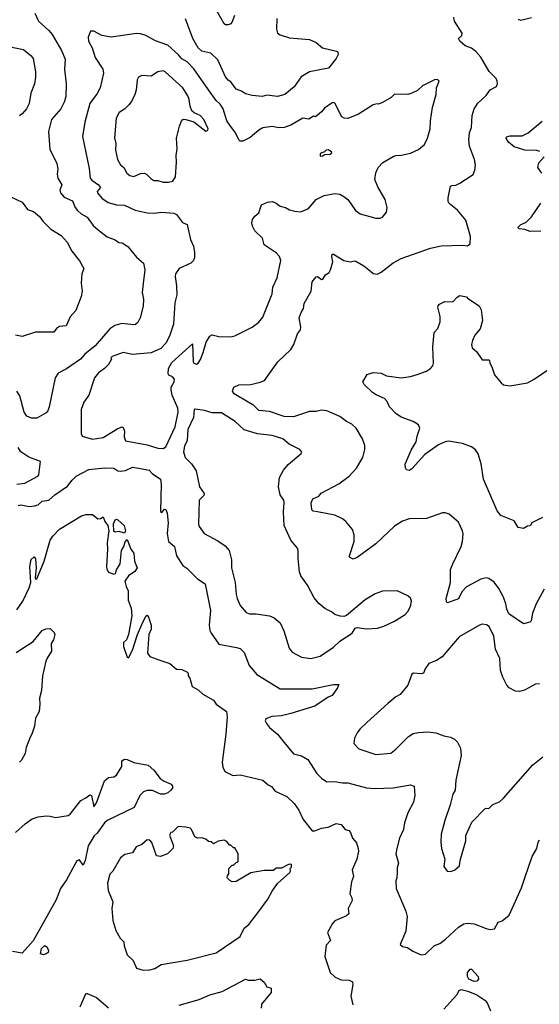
# Model space of a CAD drawing. Extents: x 1771496 to 1971148, y 471553 to 643630.
# Tile 410 of 656: x 1874556 to 1878464, y 564535 to 571936. Entities that reach past the tile are written whole.
import ezdxf

# ---------------------------------------------------------------- set-up
doc = ezdxf.new("R2010")
doc.units = 0

msp = doc.modelspace()

# ---------------------------------------------------------------- linework, layer by layer
at = {"layer": '0CON10XD'}
for points in [[(1874671.2, 571985), (1874698.8, 571925), (1874775.5, 571855.5), (1874800.8, 571825), (1874870.5, 571705), (1874898.5, 571638.5), (1874894, 571565), (1874905.6, 571454.4), (1874904.3, 571355.7), (1874890.6, 571315), (1874867.1, 571265), (1874795.7, 571185), (1874774.3, 571095), (1874783.2, 570963.2), (1874835.5, 570855.5), (1874842.9, 570815), (1874838.9, 570775), (1874844.4, 570745), (1874872.9, 570695), (1874858.1, 570655), (1874863.1, 570635), (1874892, 570602), (1874954.5, 570574.5), (1874974.4, 570525), (1874991.2, 570501.2), (1875017.6, 570477.6), (1875065, 570452.9), (1875109.8, 570389.8), (1875145.4, 570355.4), (1875214.3, 570304.3), (1875275, 570281.4), (1875302.5, 570262.5), (1875327.7, 570257.7), (1875370.3, 570230.3), (1875435, 570150.7), (1875487.5, 570105), (1875498.1, 570055), (1875485.9, 569954.1), (1875477.3, 569885), (1875488, 569835), (1875483.9, 569783.9), (1875462.9, 569695), (1875445, 569661.2), (1875426.7, 569645), (1875415, 569642.5), (1875325, 569651.9), (1875271.4, 569638.6), (1875235, 569612.5), (1875124.7, 569485.3), (1875046.9, 569423.1), (1875014.6, 569385.4), (1874909.5, 569310.5), (1874845, 569280), (1874824.3, 569245), (1874777.1, 569025), (1874767.5, 568995), (1874755, 568980), (1874685, 568940.8), (1874645, 568940), (1874611.2, 568955), (1874589.2, 568985), (1874558.8, 569108.8), (1874535, 569144.2)], [(1876171.7, 571968.3), (1876152.5, 571915), (1876145, 571904.6), (1876125, 571897.5), (1876105, 571897.9), (1876095, 571904.5), (1876025.7, 572025)], [(1876489.5, 571945), (1876488.5, 571865), (1876495.8, 571835), (1876515, 571821.1), (1876585, 571798.5), (1876735, 571786.9), (1876786.7, 571765), (1876834.5, 571724.5), (1876939.5, 571699.5), (1876947.5, 571695), (1876951.2, 571675), (1876936.2, 571645), (1876878.9, 571571.1), (1876735, 571543.5), (1876673.5, 571506.5), (1876619.7, 571430.3), (1876550, 571375), (1876495, 571358.8), (1876456.2, 571363.8), (1876415, 571368), (1876380.8, 571359.2), (1876305, 571365.7), (1876255, 571379.2), (1876225, 571400), (1876185, 571414.3), (1876145, 571468), (1876125, 571481.2), (1876105, 571506.2), (1876045.4, 571635.4), (1875994.6, 571684.6), (1875925, 571700.6), (1875898.9, 571725), (1875858.5, 571795), (1875803.4, 571943.4)], [(1878500.8, 567655), (1878439.2, 567545), (1878412.5, 567475), (1878401.4, 567418.6), (1878392, 567408), (1878345, 567395.6), (1878235, 567470), (1878219.3, 567505), (1878213.2, 567545), (1878195.2, 567595.2), (1878160.4, 567660.4), (1878125, 567706.9), (1878085, 567735.7), (1878065, 567740), (1878025, 567731.1), (1877916.1, 567673.9), (1877880, 567635), (1877856.7, 567583.3), (1877773.6, 567553.6), (1877765, 567560), (1877762.9, 567585), (1877796.2, 567705), (1877796.6, 567803.4), (1877814.2, 567845), (1877875.7, 567975), (1877887.1, 568015), (1877890.5, 568070.5), (1877886, 568095), (1877855, 568160), (1877785, 568218.8), (1877755, 568229.2), (1877735, 568228.8), (1877615, 568185.7), (1877485.9, 568184.1), (1877435, 568167.5), (1877375, 568128.8), (1877235, 567995.7), (1877095, 567892.5), (1877065, 567880), (1877037.5, 567895), (1877036.7, 567905), (1877070.8, 568015), (1877072.5, 568065), (1877058, 568105), (1877008.8, 568165), (1876985, 568184), (1876925, 568210.8), (1876795, 568237.5), (1876762.7, 568242.7), (1876752.7, 568252.7), (1876747.5, 568305), (1876761.2, 568335), (1876805.7, 568354.3), (1876823, 568377), (1876955, 568447.5), (1877034.5, 568505.5), (1877090, 568565), (1877136, 568645), (1877152, 568705), (1877151.2, 568735), (1877133.3, 568785), (1877086, 568865), (1877055, 568896.2), (1877015, 568916.2), (1876964.4, 568954.4), (1876865, 568996.9), (1876825, 569002.2), (1876785, 568991.5), (1876735, 568991.1), (1876615, 568950), (1876544.6, 568954.6), (1876435, 568990), (1876355, 568998), (1876316, 569035), (1876195, 569107.5), (1876168.8, 569125), (1876156.7, 569145), (1876166.7, 569175), (1876205, 569191.4), (1876295, 569194.3), (1876365, 569210.8), (1876397.5, 569225), (1876498.8, 569365), (1876595, 569456.7), (1876618, 569495), (1876645.8, 569574.2), (1876668, 569605), (1876670.6, 569625), (1876658.6, 569695), (1876672.5, 569735), (1876691.2, 569765), (1876695, 569802.5), (1876747.1, 569895), (1876755.6, 569964.4), (1876785.9, 570004.1), (1876795, 570006), (1876825, 569983.3), (1876835, 569986.7), (1876855, 570018.8), (1876883, 570037), (1876893.9, 570056.1), (1876910, 570115), (1876902.5, 570155), (1876905, 570172.5), (1876915, 570173.8), (1876995, 570125.7), (1877043.8, 570116.2), (1877075, 570123.3), (1877085, 570120), (1877145, 570086.7), (1877193.3, 570045), (1877215, 570028.8), (1877245, 570023.8), (1877275, 570038.8), (1877365, 570108), (1877425, 570140.8), (1877645, 570219.2), (1877725, 570235.8), (1877885, 570242), (1877925, 570236.7), (1877945, 570252.5), (1877946.6, 570306.6), (1877910.3, 570430.3), (1877848.1, 570505), (1877785.7, 570555), (1877779.1, 570569.1), (1877778.1, 570598.1), (1877795.6, 570684.4), (1877805, 570690.8), (1877835, 570692.5), (1877865, 570706.2), (1877966.4, 570773.6), (1877980, 570805), (1877983, 570843), (1877976.2, 570885), (1877940, 570985), (1877934.1, 571034.1), (1877940, 571085), (1877953.8, 571125), (1877958, 571215), (1877974, 571265), (1877985, 571280), (1878001.2, 571308.8), (1878065, 571366.7), (1878095, 571410), (1878142.5, 571435), (1878150, 571455), (1878147.5, 571475), (1878140, 571495), (1878087, 571547), (1878022.9, 571655), (1877987.5, 571697.5), (1877955, 571721.4), (1877905, 571740), (1877865.9, 571775.9), (1877856.2, 571795), (1877882.1, 571817.9), (1877884.5, 571835), (1877826.8, 571925), (1877821.1, 571955)], [(1878405, 571950.6), (1878325, 571930), (1878307, 571937)], [(1875635, 568713.1), (1875655, 568725.6), (1875725, 568875.5), (1875748.4, 568985), (1875746.3, 569016.3), (1875703.8, 569115), (1875696.1, 569153.9), (1875696, 569175), (1875717.1, 569215), (1875720.8, 569235), (1875705, 569251.5), (1875677.5, 569265), (1875673.6, 569275), (1875675.6, 569315), (1875700.9, 569359.1), (1875855, 569500), (1875861.9, 569365), (1875865, 569353.8), (1875885, 569347.5), (1875897.5, 569355), (1875915, 569382.5), (1875936.8, 569435), (1875958.2, 569511.8), (1875985, 569557.5), (1876005, 569568), (1876055, 569554.4), (1876145, 569552.9), (1876175, 569559.2), (1876305, 569624.3), (1876355, 569662), (1876385, 569700), (1876455.6, 569875), (1876458.9, 569925), (1876493.6, 569995), (1876518.9, 570125), (1876510.8, 570155), (1876485, 570183.8), (1876395, 570243.3), (1876382, 570295), (1876325, 570350), (1876307.8, 570385), (1876302.9, 570407.1), (1876308.2, 570435), (1876325, 570460), (1876354.2, 570485), (1876375, 570544), (1876420, 570565), (1876458.3, 570568.3), (1876485, 570558.1), (1876514.7, 570534.7), (1876555, 570524.4), (1876585, 570507.5), (1876625, 570495.8), (1876667.3, 570492.7), (1876725, 570514), (1876785, 570585.6), (1876845, 570615.6), (1876925, 570630.6), (1876965, 570624.3), (1876995, 570608.1), (1877022.9, 570585), (1877049.5, 570549.5), (1877080.7, 570500.7), (1877115.6, 570475.6), (1877235, 570444.2), (1877266.1, 570443.9), (1877285, 570452.5), (1877315, 570490), (1877318.8, 570525), (1877303.8, 570585), (1877248.5, 570678.5), (1877225.7, 570735), (1877233.3, 570785), (1877251.4, 570825), (1877286.4, 570863.6), (1877365, 570907.5), (1877385, 570915.6), (1877425, 570917.1), (1877495, 570932.5), (1877555, 570961.2), (1877601.2, 570998.8), (1877622.9, 571045), (1877644.2, 571115), (1877645.6, 571175), (1877660.6, 571275), (1877688, 571375), (1877690, 571425), (1877710, 571475), (1877697, 571487), (1877675, 571483.8), (1877585, 571440), (1877546.7, 571405), (1877505, 571383.8), (1877475, 571374.2), (1877375, 571377.3), (1877348.7, 571351.3), (1877285, 571313.8), (1877255, 571300), (1877243.8, 571303.8), (1877215, 571295.6), (1877103, 571227), (1877025, 571193.3), (1876997.5, 571195), (1876980, 571205), (1876925, 571307.5), (1876915, 571313.1), (1876905, 571310.5), (1876848.5, 571271.5), (1876825, 571243.1), (1876780, 571205), (1876765, 571210), (1876730.7, 571189.3), (1876685, 571195.7), (1876596.4, 571143.6), (1876545, 571124.5), (1876505, 571122.1), (1876455, 571132.1), (1876385, 571122.9), (1876355, 571105.7), (1876288.7, 571051.3), (1876235, 571022.1), (1876215, 571023.5), (1876205, 571032.9), (1876178.2, 571085), (1876137.5, 571142.5), (1876114.2, 571175), (1876085.8, 571265), (1876065, 571300), (1876035, 571329.4), (1875975, 571408.8), (1875865, 571566), (1875815, 571618.6), (1875775, 571640.8), (1875751.4, 571671.4), (1875669.4, 571745), (1875578.3, 571778.3), (1875505, 571816.5), (1875465, 571830.4), (1875435, 571831.2), (1875245, 571805.6), (1875175, 571817.5), (1875115, 571850), (1875090, 571850), (1875071.2, 571805), (1875074.3, 571775), (1875101.4, 571725), (1875123, 571653), (1875182.9, 571565), (1875186.9, 571535), (1875161.4, 571425), (1875139.5, 571380.5), (1875084.7, 571305), (1875045.4, 571165), (1875029.3, 571059.3), (1875077.8, 570817.8), (1875085.6, 570745), (1875099.1, 570729.1), (1875149.2, 570695), (1875164.2, 570675), (1875139.2, 570645), (1875140.8, 570635), (1875175.4, 570595.4), (1875222.1, 570562.1), (1875285, 570544.4), (1875345, 570542.5), (1875425, 570504.4), (1875515, 570483.6), (1875565, 570480.9), (1875625, 570489.1), (1875715, 570482.5), (1875735, 570472.2), (1875781.7, 570411.7), (1875815, 570396.7), (1875818.8, 570385), (1875840.8, 570285), (1875864.2, 570234.2), (1875872.2, 570185), (1875870.9, 570145), (1875862.2, 570125), (1875843.1, 570106.9), (1875756.2, 570065), (1875729.2, 570025), (1875725.8, 570005), (1875735.6, 569935), (1875737, 569867), (1875723.1, 569806.9), (1875713.2, 569646.8), (1875683.7, 569556.3), (1875655.6, 569505), (1875618.8, 569465), (1875545, 569431.4), (1875405, 569420), (1875334.3, 569435.7), (1875252.5, 569405), (1875242.5, 569395), (1875247.5, 569385), (1875224, 569345), (1875195, 569314.4), (1875149.3, 569280.7), (1875120, 569245), (1875076.2, 569115), (1875039.4, 569060.6), (1875018.5, 569005), (1875018, 568825), (1875027.5, 568805), (1875105, 568782.5), (1875185, 568795.6), (1875295, 568863.1), (1875325.9, 568875.9), (1875335, 568870), (1875345, 568842.5), (1875340.9, 568800.9), (1875351.1, 568771.1), (1875515, 568740), (1875594.2, 568715.8), (1875635, 568713.1)], [(1874425, 571744.2), (1874585, 571712.5), (1874643.8, 571665), (1874657.5, 571645), (1874675.8, 571545), (1874675.7, 571505), (1874668.6, 571455), (1874641.4, 571385), (1874628.1, 571305), (1874607.8, 571265), (1874575, 571227.5), (1874555, 571213.3)], [(1875675, 570714.4), (1875708.5, 570721.5), (1875727.3, 570755), (1875734.7, 570865), (1875731.9, 570915), (1875739.7, 570965), (1875736.5, 571045), (1875757.5, 571135), (1875775, 571181.2), (1875785, 571187.5), (1875805, 571187.1), (1875865, 571169.1), (1875955, 571099.2), (1875971.2, 571105), (1875973.8, 571115), (1875940.6, 571185), (1875912.5, 571215), (1875867.5, 571235), (1875851.9, 571251.9), (1875837.7, 571285), (1875830.8, 571335), (1875820, 571365), (1875782.7, 571422.7), (1875650, 571545), (1875635, 571551.2), (1875595, 571543.3), (1875545, 571512.5), (1875475, 571516), (1875448.8, 571505), (1875439.2, 571485), (1875433.2, 571406.8), (1875423.3, 571375), (1875397.6, 571322.4), (1875377.1, 571295), (1875345, 571262.5), (1875305, 571237.8), (1875283.1, 571195), (1875268.8, 571048.8), (1875279.6, 571005), (1875277.7, 570955), (1875291.9, 570885), (1875315, 570846), (1875340, 570825), (1875361.5, 570781.5), (1875384.2, 570764.2), (1875415, 570757.1), (1875465, 570779.6), (1875495, 570781.5), (1875513, 570773), (1875541.4, 570741.4), (1875565, 570727.8), (1875596.3, 570726.3), (1875635.5, 570714.5), (1875675, 570714.4)], [(1878466.7, 570945), (1878445, 570952), (1878355, 570955.7), (1878275, 570980.6), (1878230.8, 571015), (1878213.8, 571046.2), (1878217.5, 571055), (1878245, 571061.9), (1878335, 571063.6), (1878380, 571085), (1878485, 571174.2)], [(1876815, 570910), (1876835, 570912.5), (1876848.3, 570921.7), (1876890, 570925), (1876902.5, 570935), (1876901.7, 570941.7), (1876875, 570957.5), (1876860, 570955), (1876848.3, 570941.7), (1876815, 570930), (1876815, 570910)], [(1878482.4, 570782.4), (1878452.5, 570825), (1878460.3, 570859.7), (1878501.2, 570905)], [(1874490, 570605), (1874575, 570564.4), (1874615, 570508.6), (1874660, 570495), (1874705, 570456), (1874731.3, 570421.3), (1874791.9, 570361.9), (1874867.5, 570315), (1874912.9, 570265), (1874949.2, 570195), (1875005, 570123.8), (1875040, 570065), (1875023.3, 570025), (1875019.2, 569955), (1875025.7, 569895), (1875018.6, 569855), (1874979.7, 569750.3), (1874935, 569702.5), (1874905.5, 569634.5), (1874855, 569630.5), (1874833.8, 569615), (1874813, 569587), (1874675, 569586.2), (1874573.9, 569553.9), (1874525, 569564.2)], [(1878475, 570347.5), (1878395, 570344.4), (1878355, 570358.9), (1878312.5, 570365), (1878301.2, 570375), (1878321.2, 570395), (1878365, 570414.3), (1878405.4, 570454.6), (1878475, 570557.5)], [(1878486.7, 568195), (1878407.5, 568155), (1878395, 568132.5), (1878375, 568130), (1878345, 568112.5), (1878305, 568120), (1878275, 568168.8), (1878175, 568210), (1878147.5, 568245), (1878045, 568482.5), (1878026.6, 568596.6), (1878005, 568673.3), (1877983.2, 568703.2), (1877955, 568724.2), (1877885, 568751.4), (1877782, 568768), (1877755, 568763.3), (1877705, 568740), (1877601.9, 568668.1), (1877505, 568561.2), (1877485, 568547.5), (1877465, 568552.5), (1877457, 568567), (1877456.2, 568595), (1877500.9, 568699.1), (1877537.3, 568762.7), (1877544.4, 568805.6), (1877566, 568865), (1877555, 568891.2), (1877515.6, 568915.6), (1877425, 568949.2), (1877383.8, 568975), (1877336.2, 569025), (1877318.8, 569065), (1877299.7, 569089.7), (1877236.6, 569116.6), (1877208.8, 569135), (1877146.7, 569195), (1877136.7, 569215), (1877170, 569270), (1877215, 569284), (1877275, 569278.8), (1877315, 569260), (1877425, 569242.9), (1877495, 569252.9), (1877545, 569268), (1877615.6, 569294.4), (1877645, 569313.8), (1877663.3, 569335), (1877668.8, 569355), (1877663.8, 569475), (1877673.8, 569585), (1877700, 569615), (1877718.8, 569665), (1877717.5, 569705), (1877700, 569775), (1877702.5, 569785), (1877712.7, 569797.3), (1877753, 569817), (1877814.4, 569815.6), (1877845, 569850), (1877865, 569862.5), (1877915, 569852.5), (1877924, 569844), (1878012.5, 569785), (1878026.7, 569755), (1878036.2, 569675), (1878017.9, 569612.1), (1877978, 569565), (1877961.2, 569525), (1877954.1, 569494.1), (1877958.3, 569468.3), (1877991.7, 569441.7), (1878035, 569380), (1878085, 569380), (1878090, 569375), (1878092.5, 569355), (1878107.7, 569327.7), (1878127.3, 569267.3), (1878175.8, 569205.8), (1878195, 569192.5), (1878243.2, 569183.2), (1878375, 569207.5), (1878425, 569234.2), (1878535, 569308.8)], [(1876745, 567134.4), (1876815, 567152.9), (1876915, 567220), (1876965, 567265.8), (1877057.5, 567325), (1877078.3, 567361.7), (1877095, 567366.2), (1877165, 567356.2), (1877247.7, 567362.3), (1877295, 567376.2), (1877375, 567416), (1877454.3, 567465.7), (1877475, 567486.7), (1877496.2, 567525), (1877503.3, 567565), (1877495, 567587.5), (1877475.8, 567605.8), (1877395, 567642.5), (1877285, 567641.2), (1877228.8, 567621.2), (1877155, 567576), (1877015, 567456.7), (1876995, 567450), (1876966.7, 567453.3), (1876925.8, 567465.8), (1876901.2, 567485), (1876850.5, 567510.5), (1876805, 567546.7), (1876771.3, 567591.3), (1876720, 567685), (1876671.1, 567755), (1876659.4, 567785), (1876649.4, 567885), (1876651.4, 567945), (1876644.4, 567964.4), (1876594.4, 568025), (1876545.6, 568135), (1876539.4, 568235), (1876546.1, 568306.1), (1876541.8, 568325), (1876516.2, 568365), (1876501.9, 568425), (1876511.1, 568495), (1876540.2, 568549.8), (1876576.4, 568593.6), (1876672.5, 568675), (1876677.5, 568685), (1876662.5, 568705), (1876583.3, 568745), (1876534.3, 568784.3), (1876455, 568809.4), (1876345, 568823.2), (1876245, 568853.8), (1876177.5, 568915), (1876075, 568981.5), (1876005, 568981.1), (1875945, 568997.5), (1875878.8, 569008.8), (1875868.8, 569005), (1875862.2, 568945), (1875819.8, 568855), (1875816.6, 568773.4), (1875795, 568730.8), (1875788.3, 568688.3), (1875800.6, 568645), (1875847.4, 568597.4), (1875884.2, 568545), (1875908.1, 568425), (1875942.9, 568375), (1875940.5, 568359.5), (1875905.7, 568325), (1875900.8, 568145), (1875905, 568127.5), (1875944.4, 568074.4), (1876047.6, 568017.6), (1876100.6, 567980.6), (1876132, 567945), (1876149.2, 567875), (1876148.6, 567815), (1876175.7, 567705), (1876184.3, 567615.7), (1876191.1, 567585), (1876213.9, 567533.9), (1876260.2, 567480.2), (1876285, 567471.1), (1876335, 567471.1), (1876435, 567454.4), (1876468.9, 567438.9), (1876515, 567402), (1876543, 567343), (1876582.4, 567212.4), (1876605, 567182), (1876675, 567144.3), (1876745, 567134.4)], [(1874536.2, 568445), (1874595, 568453.1), (1874692.5, 568505), (1874700, 568515), (1874712.5, 568615), (1874625, 568647.5), (1874565, 568688), (1874545, 568720)], [(1874545.5, 568284.5), (1874565, 568290.4), (1874626.9, 568276.9), (1874668.7, 568281.3), (1874695, 568289.4), (1874725, 568315.8), (1874775, 568325.5), (1874821.2, 568365), (1874915, 568429.2), (1874950, 568475), (1874982.2, 568505), (1875075.8, 568555.8), (1875195, 568568.1), (1875265, 568565.7), (1875295, 568544.4), (1875313.2, 568543.2), (1875351.7, 568548.3), (1875405, 568571.9), (1875465, 568561.6), (1875529.1, 568549.1), (1875552, 568525), (1875615, 568483.3), (1875621.2, 568445), (1875615, 568240), (1875625, 568232.5), (1875646.4, 568256.4), (1875655, 568253.3), (1875665, 568227.5), (1875671.9, 568155), (1875665.7, 568075), (1875676, 568015), (1875720, 567975), (1875736.7, 567905), (1875782.3, 567832.3), (1875813.1, 567813.1), (1875893.6, 567733.6), (1875951.2, 567695), (1875991.4, 567495), (1875980, 567385), (1875985.8, 567345.8), (1875995.8, 567325), (1876055, 567241.4), (1876187.2, 567217.2), (1876215, 567208.6), (1876245, 567180), (1876282.3, 567082.3), (1876338.8, 567015), (1876515, 566907.5), (1876755, 566905.7), (1876915, 566938.1), (1876955, 566940), (1876946.6, 566913.4), (1876905, 566856.2), (1876875.9, 566844.1), (1876775, 566776), (1876595, 566720), (1876525, 566704.4), (1876452.6, 566697.4), (1876408.1, 566681.9), (1876402.5, 566665), (1876411.1, 566645), (1876435, 566614.5), (1876495, 566565.5), (1876545, 566503.3), (1876615, 566418.5), (1876675, 566403.1), (1876723.8, 566375), (1876789.7, 566269.7), (1876825, 566234), (1876865, 566207.5), (1876925, 566208.9), (1876985, 566198.9), (1877025, 566199.4), (1877165, 566163.3), (1877225, 566157.8), (1877365, 566161.9), (1877495, 566184.2), (1877523.3, 566175), (1877526.9, 566105), (1877518.9, 566055), (1877475.8, 565975), (1877450.9, 565899.1), (1877441.3, 565848.7), (1877411.9, 565785), (1877391.4, 565705), (1877386, 565665), (1877406, 565595), (1877395, 565560), (1877393.9, 565526.1), (1877393.6, 565486.4), (1877386.1, 565463.9), (1877388, 565405), (1877460, 565235), (1877469.4, 565195), (1877460, 565085), (1877418.6, 564985), (1877435, 564970.4), (1877472.1, 564962.1), (1877511.9, 564935), (1877575, 564907.8), (1877607.6, 564912.4), (1877675, 564976), (1877715, 564992.9), (1877758.8, 565025), (1877855, 565114.2), (1877895, 565140), (1877925, 565145.6), (1877975, 565140), (1878065, 565104), (1878095, 565098), (1878126.9, 565103.1), (1878155, 565152.5), (1878185, 565162.5), (1878236.2, 565205), (1878328.8, 565411.2), (1878354.3, 565485.7), (1878411.2, 565645), (1878443.9, 565706.1), (1878454.4, 565755), (1878465, 565770.8)], [(1874535, 567499.6), (1874579.7, 567565), (1874628.8, 567665), (1874640, 567705), (1874631.6, 567825), (1874642, 567878), (1874665, 567899.2), (1874675, 567883.8), (1874680.3, 567815), (1874671.7, 567741.7), (1874675, 567730), (1874685, 567732.5), (1874740.3, 567865), (1874785, 568023.8), (1874805.8, 568055), (1874855, 568105.7), (1875022.4, 568207.6), (1875055, 568215.7), (1875105, 568216), (1875145, 568183.8), (1875165, 568186.7), (1875185, 568200), (1875196.7, 568165), (1875219.2, 568135), (1875226, 568095), (1875214.2, 568004.2), (1875218, 567955), (1875208, 567825), (1875211.2, 567805), (1875225, 567782.5), (1875265, 567767.5), (1875277, 567773), (1875285, 567800), (1875311.2, 567845), (1875321.2, 567945), (1875338.8, 567975), (1875349.3, 568010.7), (1875365, 568030), (1875392.5, 567955), (1875415.8, 567925), (1875420.8, 567865), (1875439.2, 567815), (1875422.7, 567787.3), (1875373.8, 567755), (1875347.5, 567715), (1875356.7, 567675), (1875373, 567643), (1875371.7, 567571.7), (1875395, 567512.5), (1875400.7, 567455), (1875374.2, 567315.8), (1875359.2, 567275), (1875336.2, 567255), (1875337.5, 567225), (1875363.8, 567145), (1875375, 567140), (1875405, 567198), (1875443.1, 567315), (1875475, 567388.8), (1875505, 567453.3), (1875515, 567460), (1875525.8, 567445.8), (1875545.8, 567385), (1875544.2, 567355), (1875528.6, 567315), (1875516.7, 567175), (1875535, 567148.8), (1875603.7, 567123.6), (1875685, 567095.7), (1875735, 567053.3), (1875775, 567052), (1875812.5, 567035), (1875822.5, 567025), (1875823.3, 567005), (1875836, 566986), (1875854.1, 566924.1), (1875898.8, 566898.8), (1875932.5, 566865), (1876015, 566820), (1876035, 566790.8), (1876112.5, 566735), (1876116.3, 566696.3), (1876106.1, 566565), (1876080, 566355), (1876085, 566317.5), (1876098.8, 566285), (1876158.8, 566255), (1876215, 566259.2), (1876385, 566219.5), (1876424.5, 566184.5), (1876451.2, 566171.2), (1876477, 566137), (1876565, 566095.8), (1876621.2, 566045), (1876656.2, 565995), (1876688.8, 565925), (1876755, 565840), (1876775, 565840), (1876825, 565860), (1876875, 565866), (1876935, 565894), (1876975, 565886.7), (1877005, 565850), (1877030.7, 565840.7), (1877045, 565827.5), (1877060, 565785), (1877088, 565748), (1877101.4, 565705), (1877104.3, 565685), (1877092.5, 565625), (1877056, 565545), (1877065.8, 565495), (1877052.5, 565455), (1877040, 565365), (1877054, 565335), (1877056.2, 565315), (1877026.2, 565255), (1877032.5, 565215), (1877015, 565200), (1876926.6, 565163.4), (1876907.9, 565142.1), (1876872, 565075), (1876892.5, 565015), (1876861.7, 564978.3), (1876851.4, 564895), (1876892, 564775), (1876928.1, 564738.1), (1876975, 564719.2), (1877035, 564715.7), (1877058, 564705), (1877062.5, 564685), (1877047, 564597), (1877061.7, 564531.7)], [(1875345, 568077.5), (1875305, 568088.8), (1875275, 568083.8), (1875265, 568092.5), (1875262.7, 568147.3), (1875275, 568176.7), (1875285, 568181.2), (1875295, 568176.7), (1875343.3, 568135), (1875353.3, 568095), (1875345, 568077.5)], [(1878466, 566944), (1878435, 566942), (1878352.7, 566897.3), (1878315, 566885.7), (1878285, 566889.4), (1878236, 566915), (1878219.4, 566935), (1878189.5, 566995), (1878173.1, 567045), (1878165.7, 567135), (1878134, 567205), (1878121.7, 567301.7), (1878085.9, 567375.9), (1878066.4, 567386.4), (1878035, 567391.2), (1878015, 567385.8), (1877861.7, 567298.3), (1877732.2, 567147.8), (1877689.5, 567120.5), (1877633, 567097), (1877605, 567056.7), (1877593.3, 567025), (1877575, 567019.2), (1877517, 567023), (1877504.1, 567015.9), (1877476.2, 566935), (1877417, 566863), (1877385, 566846), (1877323.8, 566795), (1877167.9, 566652.1), (1877115, 566603.3), (1877093.8, 566575), (1877073.8, 566535), (1877070, 566495), (1877107.5, 566455), (1877233.4, 566413.4), (1877346.8, 566423.2), (1877385, 566452.5), (1877480.8, 566549.2), (1877515, 566569.4), (1877555, 566576.9), (1877625, 566583.1), (1877685, 566574.4), (1877745, 566552.9), (1877795, 566544.2), (1877825, 566528), (1877848, 566505), (1877871.2, 566461.2), (1877877.1, 566405), (1877835, 566220), (1877830, 566145), (1877812.5, 566115), (1877793.8, 566035), (1877753, 565917), (1877726, 565815), (1877722.7, 565752.7), (1877729.2, 565705), (1877753.3, 565625), (1877745, 565570), (1877770, 565535), (1877795, 565533.3)], [(1874531.2, 567178.8), (1874657, 567263), (1874725, 567343.8), (1874753.6, 567356.4), (1874785, 567360), (1874815, 567330), (1874820, 567315), (1874810, 567275), (1874793.6, 567246.4), (1874795, 567190), (1874764.3, 567135.7), (1874752, 567115), (1874728.1, 567005), (1874720, 566895), (1874704.6, 566835.4), (1874708.5, 566791.5), (1874703.3, 566735), (1874675.8, 566685), (1874666.9, 566625), (1874648.6, 566565), (1874635, 566543.8), (1874605.7, 566465), (1874598.7, 566421.3), (1874570.7, 566369.3), (1874556, 566354)], [(1874525, 565827.5), (1874597.2, 565892.8), (1874651.5, 565928.5), (1874695.6, 565944.4), (1874755, 565951.4), (1874785, 565948.5), (1874825, 565940), (1874921.2, 565955), (1874936.2, 565965), (1875015, 566067.5), (1875055, 566086.7), (1875085, 566110), (1875097.5, 566105), (1875115, 566020), (1875135, 566050), (1875193.6, 566215), (1875225, 566240), (1875265, 566245.6), (1875285, 566258.6), (1875325, 566322.5), (1875324, 566365), (1875345, 566378.1), (1875365, 566375.6), (1875415, 566353.3), (1875523.8, 566333.8), (1875565, 566294.2), (1875613.1, 566233.1), (1875642.5, 566212.5), (1875695, 566190), (1875706.7, 566175), (1875705, 566160), (1875692.5, 566145), (1875670, 566125), (1875645, 566114), (1875615, 566114), (1875555, 566142.5), (1875515, 566142.9), (1875487.2, 566132.8), (1875460.6, 566105), (1875416.7, 566015), (1875215, 565916.9), (1875195, 565898.6), (1875139.1, 565820.9), (1875117.7, 565802.3), (1875071.9, 565725), (1875049.5, 565615), (1875035, 565580), (1875005, 565620), (1874985, 565612.5), (1874908.3, 565471.7), (1874864.2, 565405), (1874830.2, 565319.8), (1874658.2, 565011.8), (1874575, 564918.8), (1874502.7, 564932.7)], [(1877795, 565533.3), (1877825, 565543.3), (1877863.3, 565575), (1877868.8, 565615), (1877910, 565765), (1877910, 565805), (1877956.4, 565903.6), (1878053.3, 566005), (1878065, 566010), (1878085, 566007.5), (1878115, 566036.7), (1878163.6, 566056.4), (1878195, 566083.8), (1878414.2, 566335), (1878491.2, 566395)], [(1875485, 564791.4), (1875535, 564792.9), (1875572.5, 564805), (1875620, 564835), (1875815, 564867.5), (1876035, 564922.2), (1876214, 565045), (1876243.8, 565106.2), (1876279.2, 565135), (1876347.3, 565222.7), (1876421.4, 565325), (1876454, 565385), (1876495.9, 565444.1), (1876586.7, 565525), (1876592.5, 565535), (1876590, 565555), (1876600, 565565), (1876600, 565585), (1876585, 565587.5), (1876568.3, 565581.7), (1876525, 565557.5), (1876485, 565557.5), (1876465, 565540), (1876395, 565542), (1876295, 565522.5), (1876185, 565458.6), (1876155, 565456), (1876136.2, 565465), (1876116.7, 565485), (1876118.3, 565501.7), (1876130, 565515), (1876130, 565555), (1876155, 565580), (1876165, 565580), (1876185, 565600), (1876200, 565605), (1876200, 565665), (1876175, 565710), (1876165, 565710), (1876145, 565730), (1876135, 565730), (1876115, 565760), (1876095, 565770), (1876048.3, 565761.7), (1876015, 565740), (1875997, 565757), (1875975, 565760), (1875956.4, 565776.4), (1875925, 565787.5), (1875893, 565783), (1875872.5, 565795), (1875848.3, 565848.3), (1875838.3, 565858.3), (1875805, 565867.5), (1875748.3, 565871.7), (1875705, 565830), (1875693.6, 565826.4), (1875683, 565807), (1875712.5, 565725), (1875707.5, 565705), (1875667.5, 565665), (1875615, 565645.8), (1875585, 565650.8), (1875551.1, 565751.1), (1875535, 565768.8), (1875515, 565772), (1875475, 565735.8), (1875431.8, 565718.2), (1875405, 565673.8), (1875348.3, 565661.7), (1875313.3, 565635), (1875256.2, 565535), (1875235, 565512), (1875217.8, 565445), (1875220.9, 565390.9), (1875256, 565305), (1875248.1, 565255), (1875255.9, 565164.1), (1875280.3, 565090.3), (1875311.7, 565031.7), (1875340, 565005), (1875341.2, 564975), (1875365.8, 564905.8), (1875408.8, 564865), (1875435, 564806.7), (1875485, 564791.4)], [(1874735, 564906.2), (1874713.9, 564913.9), (1874719.6, 564955), (1874745, 564978), (1874764.2, 564964.2), (1874773.6, 564936.4), (1874770, 564925), (1874755, 564913.3), (1874735, 564906.2)], [(1877975, 564705.8), (1877934, 564725), (1877923.8, 564745), (1877923.3, 564775), (1877945, 564800), (1877955, 564800), (1878003.8, 564745), (1878006, 564725), (1877995, 564710), (1877975, 564705.8)], [(1875755, 564527.5), (1875905, 564570.8), (1875985, 564605.8), (1876078.3, 564631.7), (1876255, 564723.3), (1876275, 564717.5), (1876325, 564717.5), (1876365, 564727.5), (1876395, 564702.5), (1876415, 564667.5), (1876446.7, 564656.7), (1876447.5, 564625), (1876373.9, 564536.1), (1876371.2, 564505)], [(1877745, 564498), (1877844.2, 564605), (1877861.7, 564638.3), (1877875, 564646.4), (1877925.6, 564635), (1877993.5, 564605), (1878054.4, 564565), (1878070.6, 564545), (1878097.1, 564485)], [(1875011.9, 564515), (1875051.1, 564608.9)], [(1875051.1, 564608.9), (1875055, 564616.2), (1875065, 564616), (1875135, 564585.5), (1875225, 564509.5)]]:
    msp.add_lwpolyline(points, dxfattribs=at)

doc.saveas('drawing.dxf')
